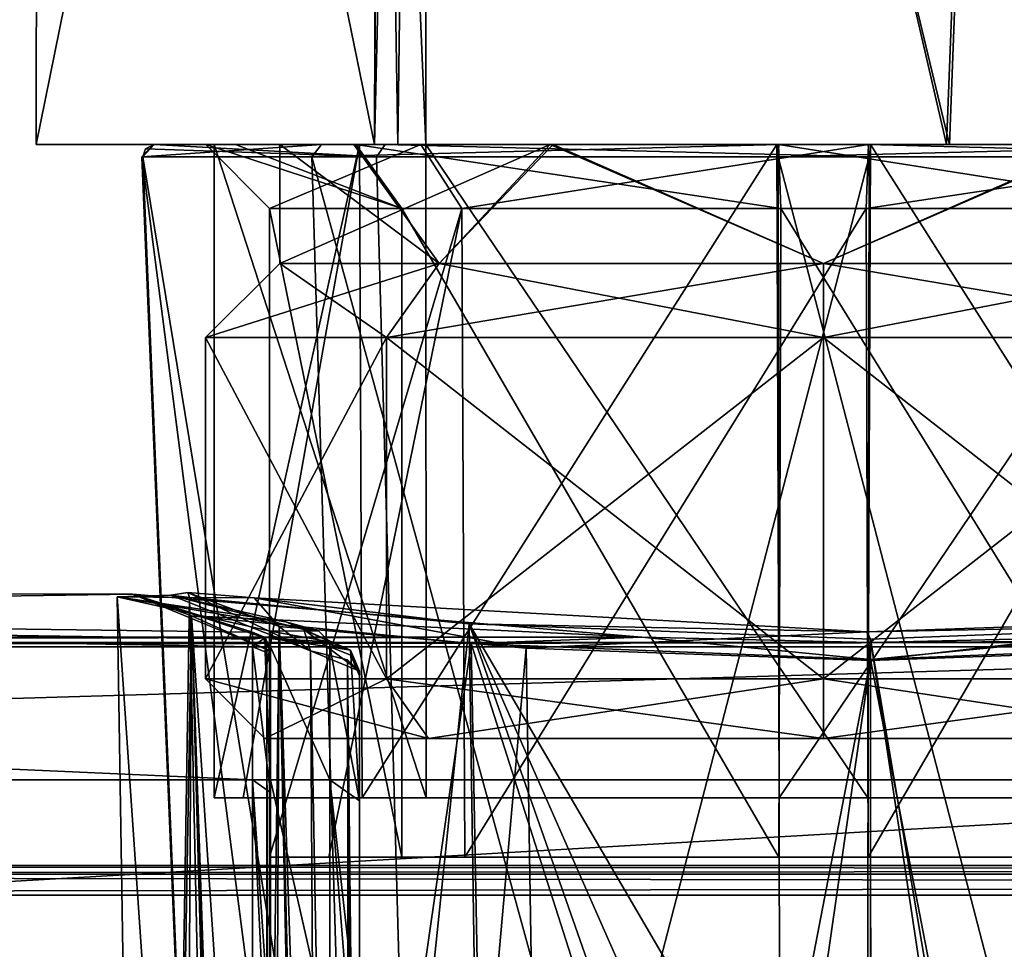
# Model space of a CAD drawing. Header units: millimetres. Extents: x -12 to 310, y -379 to 242.
# Tile 850 of 1056: x 122 to 138, y 13 to 29. Entities that reach past the tile are written whole.
import ezdxf

# ---------------------------------------------------------------- set-up
doc = ezdxf.new("R2010")
doc.units = ezdxf.units.MM
doc.header["$LTSCALE"] = 65.185185
for name, color, linetype in [('10', 7, 'CONTINUOUS'), ('11', 7, 'CONTINUOUS'), ('12', 7, 'CONTINUOUS'), ('13', 7, 'CONTINUOUS'), ('18', 7, 'CONTINUOUS'), ('19', 7, 'CONTINUOUS'), ('20', 7, 'CONTINUOUS'), ('3', 7, 'CONTINUOUS'), ('3071', 7, 'CONTINUOUS'), ('3072', 7, 'CONTINUOUS'), ('3073', 7, 'CONTINUOUS'), ('3074', 7, 'CONTINUOUS'), ('3078', 7, 'CONTINUOUS'), ('4', 7, 'CONTINUOUS'), ('4111', 7, 'CONTINUOUS'), ('4122', 7, 'CONTINUOUS'), ('4123', 7, 'CONTINUOUS'), ('4124', 7, 'CONTINUOUS'), ('4125', 7, 'CONTINUOUS'), ('4126', 7, 'CONTINUOUS'), ('4131', 7, 'CONTINUOUS'), ('4132', 7, 'CONTINUOUS'), ('4133', 7, 'CONTINUOUS'), ('4134', 7, 'CONTINUOUS'), ('4199', 7, 'CONTINUOUS'), ('4200', 7, 'CONTINUOUS'), ('4206', 7, 'CONTINUOUS'), ('4207', 7, 'CONTINUOUS'), ('4211', 7, 'CONTINUOUS'), ('4212', 7, 'CONTINUOUS'), ('4213', 7, 'CONTINUOUS'), ('4214', 7, 'CONTINUOUS'), ('4215', 7, 'CONTINUOUS'), ('4216', 7, 'CONTINUOUS'), ('4217', 7, 'CONTINUOUS'), ('5', 7, 'CONTINUOUS'), ('5741', 7, 'CONTINUOUS'), ('5742', 7, 'CONTINUOUS'), ('5743', 7, 'CONTINUOUS'), ('5744', 7, 'CONTINUOUS'), ('5749', 7, 'CONTINUOUS'), ('5750', 7, 'CONTINUOUS'), ('5751', 7, 'CONTINUOUS'), ('5752', 7, 'CONTINUOUS'), ('5753', 7, 'CONTINUOUS'), ('5754', 7, 'CONTINUOUS'), ('5755', 7, 'CONTINUOUS'), ('5756', 7, 'CONTINUOUS'), ('5757', 7, 'CONTINUOUS'), ('5758', 7, 'CONTINUOUS'), ('6', 7, 'CONTINUOUS'), ('7', 7, 'CONTINUOUS'), ('9', 7, 'CONTINUOUS')]:
    doc.layers.add(name, color=color, linetype=linetype)

msp = doc.modelspace()

# ---------------------------------------------------------------- linework, layer by layer
at = {"layer": '10', "linetype": 'CONTINUOUS'}
for points in [[(125.411, 26.642, -170.209), (124.914, 26.642, -166.14), (128.209, 25.567, -173.024), (125.411, 26.642, -170.209)], [(124.914, 26.642, -166.14), (125.986, 25.567, -166.222), (128.209, 25.567, -173.024), (124.914, 26.642, -166.14)], [(127.44, 26.642, -173.778), (125.411, 26.642, -170.209), (128.209, 25.567, -173.024), (127.44, 26.642, -173.778)], [(134.55, 26.642, -177.336), (127.44, 26.642, -173.778), (134.592, 25.567, -176.262), (134.55, 26.642, -177.336)], [(134.592, 25.567, -176.262), (127.44, 26.642, -173.778), (128.209, 25.567, -173.024), (134.592, 25.567, -176.262)], [(142.088, 26.642, -174.859), (134.55, 26.642, -177.336), (141.393, 25.567, -174.038), (142.088, 26.642, -174.859)], [(141.393, 25.567, -174.038), (134.55, 26.642, -177.336), (134.592, 25.567, -176.262), (141.393, 25.567, -174.038)]]:
    msp.add_3dface(points, dxfattribs=at)
at = {"layer": '11', "linetype": 'CONTINUOUS'}
for points in [[(128.209, 25.567, -173.024), (125.986, 25.567, -166.222), (128.214, 14.642, -173.029), (128.209, 25.567, -173.024)], [(128.214, 14.642, -173.029), (125.986, 25.567, -166.222), (125.986, 14.642, -166.222), (128.214, 14.642, -173.029)], [(134.592, 25.567, -176.262), (128.209, 25.567, -173.024), (134.555, 14.642, -176.259), (134.592, 25.567, -176.262)], [(134.555, 14.642, -176.259), (128.209, 25.567, -173.024), (128.214, 14.642, -173.029), (134.555, 14.642, -176.259)], [(141.345, 14.642, -174.079), (134.592, 25.567, -176.262), (134.555, 14.642, -176.259), (141.345, 14.642, -174.079)], [(141.393, 25.567, -174.038), (134.592, 25.567, -176.262), (141.345, 14.642, -174.079), (141.393, 25.567, -174.038)]]:
    msp.add_3dface(points, dxfattribs=at)
at = {"layer": '12', "linetype": 'CONTINUOUS'}
for points in [[(125.986, 25.567, -166.222), (129.223, 25.567, -159.84), (125.986, 14.642, -166.222), (125.986, 25.567, -166.222)], [(125.986, 14.642, -166.222), (129.223, 25.567, -159.84), (126.984, 14.642, -162.684), (125.986, 14.642, -166.222)], [(126.984, 14.642, -162.684), (129.223, 25.567, -159.84), (129.272, 14.642, -159.799), (126.984, 14.642, -162.684)], [(129.223, 25.567, -159.84), (136.025, 25.567, -157.617), (129.272, 14.642, -159.799), (129.223, 25.567, -159.84)], [(129.272, 14.642, -159.799), (136.025, 25.567, -157.617), (136.061, 14.642, -157.62), (129.272, 14.642, -159.799)], [(136.025, 25.567, -157.617), (142.407, 25.567, -160.854), (136.061, 14.642, -157.62), (136.025, 25.567, -157.617)], [(136.061, 14.642, -157.62), (142.407, 25.567, -160.854), (142.403, 14.642, -160.849), (136.061, 14.642, -157.62)]]:
    msp.add_3dface(points, dxfattribs=at)
at = {"layer": '13', "linetype": 'CONTINUOUS'}
for points in [[(128.214, 14.642, -173.029), (125.986, 14.642, -166.222), (126.984, 14.642, -162.684), (128.214, 14.642, -173.029)], [(128.214, 14.642, -173.029), (126.984, 14.642, -162.684), (129.272, 14.642, -159.799), (128.214, 14.642, -173.029)], [(134.555, 14.642, -176.259), (128.214, 14.642, -173.029), (129.272, 14.642, -159.799), (134.555, 14.642, -176.259)], [(134.555, 14.642, -176.259), (129.272, 14.642, -159.799), (136.061, 14.642, -157.62), (134.555, 14.642, -176.259)], [(141.345, 14.642, -174.079), (134.555, 14.642, -176.259), (136.061, 14.642, -157.62), (141.345, 14.642, -174.079)], [(141.345, 14.642, -174.079), (136.061, 14.642, -157.62), (142.403, 14.642, -160.849), (141.345, 14.642, -174.079)]]:
    msp.add_3dface(points, dxfattribs=at)
at = {"layer": '18', "linetype": 'CONTINUOUS'}
for points in [[(125.053, 26.642, -166.151), (127.5, 26.642, -173.633), (125.053, 15.642, -166.151), (125.053, 26.642, -166.151)], [(125.053, 15.642, -166.151), (127.5, 26.642, -173.633), (125.544, 15.642, -170.165), (125.053, 15.642, -166.151)], [(125.544, 15.642, -170.165), (127.5, 26.642, -173.633), (127.546, 15.642, -173.686), (125.544, 15.642, -170.165)], [(127.5, 26.642, -173.633), (134.52, 26.642, -177.194), (127.546, 15.642, -173.686), (127.5, 26.642, -173.633)], [(127.546, 15.642, -173.686), (134.52, 26.642, -177.194), (134.56, 15.642, -177.197), (127.546, 15.642, -173.686)], [(134.52, 26.642, -177.194), (142.002, 26.642, -174.748), (134.56, 15.642, -177.197), (134.52, 26.642, -177.194)], [(134.56, 15.642, -177.197), (142.002, 26.642, -174.748), (141.997, 15.642, -174.752), (134.56, 15.642, -177.197)]]:
    msp.add_3dface(points, dxfattribs=at)
at = {"layer": '19', "linetype": 'CONTINUOUS'}
for points in [[(125.053, 26.642, -166.151), (125.053, 15.642, -166.151), (128.62, 15.642, -159.126), (125.053, 26.642, -166.151)], [(128.614, 26.642, -159.131), (125.053, 26.642, -166.151), (128.62, 15.642, -159.126), (128.614, 26.642, -159.131)], [(136.096, 26.642, -156.684), (128.614, 26.642, -159.131), (136.056, 15.642, -156.681), (136.096, 26.642, -156.684)], [(136.056, 15.642, -156.681), (128.614, 26.642, -159.131), (128.62, 15.642, -159.126), (136.056, 15.642, -156.681)], [(143.071, 15.642, -160.192), (136.096, 26.642, -156.684), (136.056, 15.642, -156.681), (143.071, 15.642, -160.192)], [(143.117, 26.642, -160.245), (136.096, 26.642, -156.684), (143.071, 15.642, -160.192), (143.117, 26.642, -160.245)]]:
    msp.add_3dface(points, dxfattribs=at)
at = {"layer": '20', "linetype": 'CONTINUOUS'}
for points in [[(125.053, 15.642, -166.151), (125.544, 15.642, -170.165), (125.986, 15.642, -166.222), (125.053, 15.642, -166.151)], [(128.62, 15.642, -159.126), (125.053, 15.642, -166.151), (125.986, 15.642, -166.222), (128.62, 15.642, -159.126)], [(125.544, 15.642, -170.165), (127.546, 15.642, -173.686), (125.986, 15.642, -166.222), (125.544, 15.642, -170.165)], [(125.986, 15.642, -166.222), (127.546, 15.642, -173.686), (128.306, 15.642, -173.136), (125.986, 15.642, -166.222)], [(129.25, 15.642, -159.818), (128.62, 15.642, -159.126), (125.986, 15.642, -166.222), (129.25, 15.642, -159.818)], [(127.546, 15.642, -173.686), (134.56, 15.642, -177.197), (128.306, 15.642, -173.136), (127.546, 15.642, -173.686)], [(128.306, 15.642, -173.136), (134.56, 15.642, -177.197), (134.643, 15.642, -176.265), (128.306, 15.642, -173.136)], [(136.056, 15.642, -156.681), (128.62, 15.642, -159.126), (135.973, 15.642, -157.613), (136.056, 15.642, -156.681)], [(135.973, 15.642, -157.613), (128.62, 15.642, -159.126), (129.25, 15.642, -159.818), (135.973, 15.642, -157.613)], [(134.56, 15.642, -177.197), (141.997, 15.642, -174.752), (134.643, 15.642, -176.265), (134.56, 15.642, -177.197)], [(134.643, 15.642, -176.265), (141.997, 15.642, -174.752), (141.367, 15.642, -174.061), (134.643, 15.642, -176.265)], [(142.31, 15.642, -160.742), (136.056, 15.642, -156.681), (135.973, 15.642, -157.613), (142.31, 15.642, -160.742)], [(143.071, 15.642, -160.192), (136.056, 15.642, -156.681), (142.31, 15.642, -160.742), (143.071, 15.642, -160.192)]]:
    msp.add_3dface(points, dxfattribs=at)
at = {"layer": '3', "linetype": 'CONTINUOUS'}
for points in [[(125.049, -2.4, -166.15), (128.585, -2.4, -159.15), (123.851, 26.433, -166.058), (125.049, -2.4, -166.15)], [(123.851, 26.433, -166.058), (128.585, -2.4, -159.15), (127.786, 26.433, -158.252), (123.851, 26.433, -166.058)], [(127.786, 26.433, -158.252), (128.585, -2.4, -159.15), (136.074, 26.433, -155.473), (127.786, 26.433, -158.252)], [(128.585, -2.4, -159.15), (136.027, -2.4, -156.674), (136.074, 26.433, -155.473), (128.585, -2.4, -159.15)], [(136.027, -2.4, -156.674), (143.052, -2.4, -160.163), (143.919, 26.433, -159.33), (136.027, -2.4, -156.674)], [(136.074, 26.433, -155.473), (136.027, -2.4, -156.674), (143.919, 26.433, -159.33), (136.074, 26.433, -155.473)]]:
    msp.add_3dface(points, dxfattribs=at)
at = {"layer": '3071', "linetype": 'CONTINUOUS'}
for points in [[(75.3, 14.5, -45.5), (75.3, 14.354, -45.146), (300.1, 14.5, -45.5), (75.3, 14.5, -45.5)], [(300.1, 14.5, -45.5), (75.3, 14.354, -45.146), (300.1, 14.354, -45.146), (300.1, 14.5, -45.5)], [(75.3, 14.354, -45.146), (75.3, 14, -45), (300.1, 14.354, -45.146), (75.3, 14.354, -45.146)], [(300.1, 14.354, -45.146), (75.3, 14, -45), (300.1, 14, -45), (300.1, 14.354, -45.146)]]:
    msp.add_3dface(points, dxfattribs=at)
at = {"layer": '3072', "linetype": 'CONTINUOUS'}
for points in [[(75.3, 14.5, -84.5), (75.3, 14.5, -45.5), (300.1, 14.5, -45.5), (75.3, 14.5, -84.5)], [(75.3, 14.5, -84.5), (300.1, 14.5, -45.5), (300.1, 14.5, -84.5), (75.3, 14.5, -84.5)]]:
    msp.add_3dface(points, dxfattribs=at)
at = {"layer": '3073', "linetype": 'CONTINUOUS'}
for points in [[(75.3, 14.354, -84.854), (75.3, 14.5, -84.5), (300.1, 14.354, -84.854), (75.3, 14.354, -84.854)], [(75.3, 14.5, -84.5), (300.1, 14.5, -84.5), (300.1, 14.354, -84.854), (75.3, 14.5, -84.5)], [(75.3, 14, -85), (75.3, 14.354, -84.854), (300.1, 14, -85), (75.3, 14, -85)], [(300.1, 14, -85), (75.3, 14.354, -84.854), (300.1, 14.354, -84.854), (300.1, 14, -85)]]:
    msp.add_3dface(points, dxfattribs=at)
at = {"layer": '3074', "linetype": 'CONTINUOUS'}
for points in [[(75.3, -6.195, -85), (75.3, 14, -85), (300.1, 14, -85), (75.3, -6.195, -85)], [(75.3, -6.195, -85), (300.1, 14, -85), (170.63, 2.209, -85), (75.3, -6.195, -85)]]:
    msp.add_3dface(points, dxfattribs=at)
at = {"layer": '3078', "linetype": 'CONTINUOUS'}
for points in [[(300.1, 14, -45), (75.3, 14, -45), (300.1, 5.859, -45), (300.1, 14, -45)], [(300.1, 5.859, -45), (75.3, 14, -45), (264.722, 5.273, -45), (300.1, 5.859, -45)], [(75.3, 14, -45), (119.18, -3.199, -45), (170.474, 2.2, -45), (75.3, 14, -45)], [(75.3, 14, -45), (170.474, 2.2, -45), (199.904, 3.598, -45), (75.3, 14, -45)], [(75.3, 14, -45), (199.904, 3.598, -45), (231.481, 4.552, -45), (75.3, 14, -45)], [(75.3, 14, -45), (231.481, 4.552, -45), (264.722, 5.273, -45), (75.3, 14, -45)]]:
    msp.add_3dface(points, dxfattribs=at)
at = {"layer": '4', "linetype": 'CONTINUOUS'}
for points in [[(123.851, 26.433, -166.058), (127.786, 26.433, -158.252), (123.897, 26.57, -166.062), (123.851, 26.433, -166.058)], [(123.897, 26.57, -166.062), (127.786, 26.433, -158.252), (124.05, 26.642, -166.074), (123.897, 26.57, -166.062)], [(124.05, 26.642, -166.074), (127.786, 26.433, -158.252), (127.93, 26.642, -158.392), (124.05, 26.642, -166.074)], [(127.786, 26.433, -158.252), (136.074, 26.433, -155.473), (127.93, 26.642, -158.392), (127.786, 26.433, -158.252)], [(127.93, 26.642, -158.392), (136.074, 26.433, -155.473), (136.061, 26.642, -155.673), (127.93, 26.642, -158.392)], [(136.074, 26.433, -155.473), (143.919, 26.433, -159.33), (136.061, 26.642, -155.673), (136.074, 26.433, -155.473)], [(136.061, 26.642, -155.673), (143.919, 26.433, -159.33), (143.758, 26.642, -159.449), (136.061, 26.642, -155.673)]]:
    msp.add_3dface(points, dxfattribs=at)
at = {"layer": '4111', "linetype": 'CONTINUOUS'}
for points in [[(124.016, -19.072, -167), (124.445, -18.915, -170.202), (124.67, 18.707, -161.365), (124.016, -19.072, -167)], [(129.38, 18.239, -156.182), (124.016, -19.072, -167), (124.67, 18.707, -161.365), (129.38, 18.239, -156.182)], [(124.445, -18.915, -170.202), (125.7, -18.644, -173.167), (124.67, 18.707, -161.365), (124.445, -18.915, -170.202)], [(125.7, -18.644, -173.167), (125.85, -18.575, -173.416), (124.67, 18.707, -161.365), (125.7, -18.644, -173.167)], [(125.85, -18.575, -173.416), (125.952, -18.458, -173.579), (124.67, 18.707, -161.365), (125.85, -18.575, -173.416)], [(124.67, 18.707, -161.365), (125.952, -18.458, -173.579), (125.945, -0.336, -174.135), (124.67, 18.707, -161.365)], [(125.939, 18.137, -174.674), (124.67, 18.707, -161.365), (125.945, -0.336, -174.135), (125.939, 18.137, -174.674)], [(130.073, -18.608, -156.517), (124.016, -19.072, -167), (129.38, 18.239, -156.182), (130.073, -18.608, -156.517)], [(130.073, -18.608, -156.517), (129.38, 18.239, -156.182), (133.6, 5.009, -154.748), (130.073, -18.608, -156.517)], [(129.38, 18.239, -156.182), (136.097, 17.968, -154.27), (133.6, 5.009, -154.748), (129.38, 18.239, -156.182)], [(136.097, 17.968, -154.27), (142.814, 18.239, -156.179), (138.6, 5.009, -154.748), (136.097, 17.968, -154.27)], [(133.6, 5.009, -154.748), (136.097, 17.968, -154.27), (136.093, 7.609, -154.451), (133.6, 5.009, -154.748)], [(136.097, 17.968, -154.27), (138.6, 5.009, -154.748), (136.093, 7.609, -154.451), (136.097, 17.968, -154.27)]]:
    msp.add_3dface(points, dxfattribs=at)
at = {"layer": '4122', "linetype": 'CONTINUOUS'}
for points in [[(75.3, 18.186, -153.456), (75.3, 15.942, -149.058), (151.1, 18.186, -153.456), (75.3, 18.186, -153.456)], [(75.3, 15.942, -149.058), (151.1, 15.942, -149.058), (151.1, 18.186, -153.456), (75.3, 15.942, -149.058)], [(75.3, 15.942, -149.058), (75.3, 11.544, -146.814), (151.1, 15.942, -149.058), (75.3, 15.942, -149.058)], [(75.3, 11.544, -146.814), (151.1, 11.544, -146.814), (151.1, 15.942, -149.058), (75.3, 11.544, -146.814)]]:
    msp.add_3dface(points, dxfattribs=at)
at = {"layer": '4123', "linetype": 'CONTINUOUS'}
for points in [[(75.3, 18.186, -176.544), (75.3, 19.097, -165.532), (125.7, 18.186, -176.544), (75.3, 18.186, -176.544)], [(75.3, 19.097, -165.532), (75.3, 18.346, -154.507), (123.681, 19.072, -163.001), (75.3, 19.097, -165.532)], [(125.7, 18.429, -174.896), (75.3, 19.097, -165.532), (123.681, 19.072, -163.001), (125.7, 18.429, -174.896)], [(75.3, 19.097, -165.532), (125.7, 18.429, -174.896), (125.7, 18.312, -175.72), (75.3, 19.097, -165.532)], [(125.7, 18.186, -176.544), (75.3, 19.097, -165.532), (125.7, 18.312, -175.72), (125.7, 18.186, -176.544)], [(123.681, 19.072, -163.001), (75.3, 18.346, -154.507), (132.249, 18.346, -154.507), (123.681, 19.072, -163.001)], [(75.3, 18.346, -154.507), (75.3, 18.268, -153.982), (132.249, 18.346, -154.507), (75.3, 18.346, -154.507)], [(132.249, 18.346, -154.507), (75.3, 18.268, -153.982), (136.1, 18.259, -153.925), (132.249, 18.346, -154.507)], [(75.3, 18.268, -153.982), (75.3, 18.186, -153.456), (136.1, 18.259, -153.925), (75.3, 18.268, -153.982)], [(75.3, 18.186, -153.456), (151.1, 18.186, -153.456), (151.1, 18.268, -153.982), (75.3, 18.186, -153.456)], [(136.1, 18.259, -153.925), (75.3, 18.186, -153.456), (151.1, 18.268, -153.982), (136.1, 18.259, -153.925)], [(139.951, 18.346, -154.507), (136.1, 18.259, -153.925), (151.1, 18.346, -154.507), (139.951, 18.346, -154.507)], [(151.1, 18.346, -154.507), (136.1, 18.259, -153.925), (151.1, 18.268, -153.982), (151.1, 18.346, -154.507)]]:
    msp.add_3dface(points, dxfattribs=at)
at = {"layer": '4124', "linetype": 'CONTINUOUS'}
for points in [[(125.7, 18.312, -175.72), (125.7, 18.429, -174.896), (125.912, 18.342, -174.884), (125.7, 18.312, -175.72)], [(125.7, 18.186, -176.544), (125.7, 18.312, -175.72), (125.912, 18.342, -174.884), (125.7, 18.186, -176.544)], [(125.912, 18.099, -176.53), (125.7, 18.186, -176.544), (125.912, 18.342, -174.884), (125.912, 18.099, -176.53)], [(126, 18.132, -174.855), (125.912, 18.099, -176.53), (125.912, 18.342, -174.884), (126, 18.132, -174.855)], [(126, 18.016, -175.677), (125.912, 18.099, -176.53), (126, 18.132, -174.855), (126, 18.016, -175.677)], [(126, 17.89, -176.497), (125.912, 18.099, -176.53), (126, 18.016, -175.677), (126, 17.89, -176.497)]]:
    msp.add_3dface(points, dxfattribs=at)
at = {"layer": '4125', "linetype": 'CONTINUOUS'}
for points in [[(125.7, 18.186, -176.544), (125.912, 18.099, -176.53), (126, 15.73, -180.73), (125.7, 18.186, -176.544)], [(125.7, 15.942, -180.942), (125.7, 18.186, -176.544), (126, 15.73, -180.73), (125.7, 15.942, -180.942)], [(125.912, 18.099, -176.53), (126, 17.89, -176.497), (126, 15.73, -180.73), (125.912, 18.099, -176.53)], [(125.7, 11.544, -183.186), (125.7, 15.942, -180.942), (125.912, 11.53, -183.099), (125.7, 11.544, -183.186)], [(125.912, 11.53, -183.099), (125.7, 15.942, -180.942), (126, 11.497, -182.89), (125.912, 11.53, -183.099)], [(126, 11.497, -182.89), (125.7, 15.942, -180.942), (126, 15.73, -180.73), (126, 11.497, -182.89)]]:
    msp.add_3dface(points, dxfattribs=at)
at = {"layer": '4126', "linetype": 'CONTINUOUS'}
for points in [[(75.3, 15.942, -180.942), (75.3, 18.186, -176.544), (125.7, 15.942, -180.942), (75.3, 15.942, -180.942)], [(75.3, 18.186, -176.544), (125.7, 18.186, -176.544), (125.7, 15.942, -180.942), (75.3, 18.186, -176.544)], [(75.3, 11.544, -183.186), (75.3, 15.942, -180.942), (125.7, 11.544, -183.186), (75.3, 11.544, -183.186)], [(75.3, 15.942, -180.942), (125.7, 15.942, -180.942), (125.7, 11.544, -183.186), (75.3, 15.942, -180.942)]]:
    msp.add_3dface(points, dxfattribs=at)
at = {"layer": '4131', "linetype": 'CONTINUOUS'}
for points in [[(126, 18.016, -175.677), (126, 18.132, -174.855), (126, -0.071, -174.316), (126, 18.016, -175.677)], [(126, 17.89, -176.497), (126, 18.016, -175.677), (126, -0.071, -174.316), (126, 17.89, -176.497)], [(126, 15.73, -180.73), (126, 17.89, -176.497), (126, -0.071, -174.316), (126, 15.73, -180.73)], [(126, 11.497, -182.89), (126, 15.73, -180.73), (126, -0.071, -174.316), (126, 11.497, -182.89)]]:
    msp.add_3dface(points, dxfattribs=at)
at = {"layer": '4132', "linetype": 'CONTINUOUS'}
for points in [[(125.987, -18.372, -173.659), (125.939, 18.137, -174.674), (125.945, -0.336, -174.135), (125.987, -18.372, -173.659)], [(125.939, 18.137, -174.674), (125.987, -18.372, -173.659), (125.984, 18.135, -174.76), (125.939, 18.137, -174.674)], [(125.987, -18.372, -173.659), (126, -18.274, -173.749), (125.984, 18.135, -174.76), (125.987, -18.372, -173.659)], [(126, -18.274, -173.749), (126, -0.071, -174.316), (125.984, 18.135, -174.76), (126, -18.274, -173.749)], [(126, -0.071, -174.316), (126, 18.132, -174.855), (125.984, 18.135, -174.76), (126, -0.071, -174.316)]]:
    msp.add_3dface(points, dxfattribs=at)
at = {"layer": '4133', "linetype": 'CONTINUOUS'}
for points in [[(125.912, 18.342, -174.884), (125.7, 18.429, -174.896), (125.883, 18.343, -174.745), (125.912, 18.342, -174.884)], [(125.939, 18.137, -174.674), (125.984, 18.135, -174.76), (125.883, 18.343, -174.745), (125.939, 18.137, -174.674)], [(126, 18.132, -174.855), (125.912, 18.342, -174.884), (125.883, 18.343, -174.745), (126, 18.132, -174.855)], [(125.984, 18.135, -174.76), (126, 18.132, -174.855), (125.883, 18.343, -174.745), (125.984, 18.135, -174.76)]]:
    msp.add_3dface(points, dxfattribs=at)
at = {"layer": '4134', "linetype": 'CONTINUOUS'}
for points in [[(124.67, 18.707, -161.365), (125.939, 18.137, -174.674), (123.681, 19.072, -163.001), (124.67, 18.707, -161.365)], [(124.67, 18.707, -161.365), (123.681, 19.072, -163.001), (132.249, 18.346, -154.507), (124.67, 18.707, -161.365)], [(123.681, 19.072, -163.001), (125.939, 18.137, -174.674), (125.883, 18.343, -174.745), (123.681, 19.072, -163.001)], [(125.7, 18.429, -174.896), (123.681, 19.072, -163.001), (125.883, 18.343, -174.745), (125.7, 18.429, -174.896)], [(129.38, 18.239, -156.182), (124.67, 18.707, -161.365), (132.249, 18.346, -154.507), (129.38, 18.239, -156.182)], [(136.097, 17.968, -154.27), (129.38, 18.239, -156.182), (132.249, 18.346, -154.507), (136.097, 17.968, -154.27)], [(136.097, 17.968, -154.27), (132.249, 18.346, -154.507), (136.1, 18.259, -153.925), (136.097, 17.968, -154.27)], [(142.814, 18.239, -156.179), (136.097, 17.968, -154.27), (139.951, 18.346, -154.507), (142.814, 18.239, -156.179)], [(136.097, 17.968, -154.27), (136.1, 18.259, -153.925), (139.951, 18.346, -154.507), (136.097, 17.968, -154.27)]]:
    msp.add_3dface(points, dxfattribs=at)
at = {"layer": '4199', "linetype": 'CONTINUOUS'}
for points in [[(123.419, 19.025, -168.31), (124.639, 19.012, -161.416), (124.323, 19.056, -167.529), (123.419, 19.025, -168.31)], [(126.259, 18.603, -173.529), (123.419, 19.025, -168.31), (124.323, 19.056, -167.529), (126.259, 18.603, -173.529)], [(124.323, 19.056, -167.529), (124.639, 19.012, -161.416), (124.608, 19.097, -164.367), (124.323, 19.056, -167.529)], [(124.608, 19.097, -164.367), (124.639, 19.012, -161.416), (125.728, 19.011, -161.377), (124.608, 19.097, -164.367)], [(126, 18.448, -174.763), (123.419, 19.025, -168.31), (126.81, 18.455, -174.713), (126, 18.448, -174.763)], [(126.81, 18.455, -174.713), (123.419, 19.025, -168.31), (126.259, 18.603, -173.529), (126.81, 18.455, -174.713)], [(124.639, 19.012, -161.416), (129.346, 18.57, -156.197), (125.728, 19.011, -161.377), (124.639, 19.012, -161.416)], [(125.728, 19.011, -161.377), (129.346, 18.57, -156.197), (136.04, 18.437, -155.159), (125.728, 19.011, -161.377)], [(129.346, 18.57, -156.197), (136.1, 18.311, -154.264), (136.04, 18.437, -155.159), (129.346, 18.57, -156.197)], [(136.04, 18.437, -155.159), (142.851, 18.57, -156.195), (142.098, 18.641, -156.808), (136.04, 18.437, -155.159)], [(136.1, 18.311, -154.264), (142.851, 18.57, -156.195), (136.04, 18.437, -155.159), (136.1, 18.311, -154.264)], [(127, 18.27, -176.008), (126, 18.448, -174.763), (126.81, 18.455, -174.713), (127, 18.27, -176.008)], [(126, 18.323, -175.654), (126, 18.448, -174.763), (127, 18.27, -176.008), (126, 18.323, -175.654)], [(126, 18.186, -176.544), (126, 18.323, -175.654), (127, 18.186, -176.544), (126, 18.186, -176.544)], [(127, 18.186, -176.544), (126, 18.323, -175.654), (127, 18.229, -176.276), (127, 18.186, -176.544)], [(127, 18.229, -176.276), (126, 18.323, -175.654), (127, 18.27, -176.008), (127, 18.229, -176.276)]]:
    msp.add_3dface(points, dxfattribs=at)
at = {"layer": '4200', "linetype": 'CONTINUOUS'}
for points in [[(124.639, 19.012, -161.416), (123.419, 19.025, -168.31), (124.029, -19.055, -167.563), (124.639, 19.012, -161.416)], [(123.419, 19.025, -168.31), (126, 18.448, -174.763), (126, -18.589, -173.649), (123.419, 19.025, -168.31)], [(124.029, -19.055, -167.563), (123.419, 19.025, -168.31), (126, -18.589, -173.649), (124.029, -19.055, -167.563)], [(125.452, -19.006, -161.286), (124.639, 19.012, -161.416), (124.029, -19.055, -167.563), (125.452, -19.006, -161.286)], [(129.346, 18.57, -156.197), (124.639, 19.012, -161.416), (125.452, -19.006, -161.286), (129.346, 18.57, -156.197)], [(129.898, -18.62, -156.62), (129.346, 18.57, -156.197), (125.452, -19.006, -161.286), (129.898, -18.62, -156.62)], [(136.1, 18.311, -154.264), (129.346, 18.57, -156.197), (136.1, 7, -154.461), (136.1, 18.311, -154.264)], [(129.346, 18.57, -156.197), (129.898, -18.62, -156.62), (134.1, 4.991, -154.657), (129.346, 18.57, -156.197)], [(136.1, 7, -154.461), (129.346, 18.57, -156.197), (134.696, 6.424, -154.55), (136.1, 7, -154.461)], [(134.696, 6.424, -154.55), (129.346, 18.57, -156.197), (134.1, 4.991, -154.657), (134.696, 6.424, -154.55)], [(142.851, 18.57, -156.195), (136.1, 18.311, -154.264), (142.322, -18.622, -156.633), (142.851, 18.57, -156.195)], [(126, -18.589, -173.649), (126, 18.448, -174.763), (126, -0.25, -174.215), (126, -18.589, -173.649)], [(142.322, -18.622, -156.633), (136.1, 18.311, -154.264), (138.1, 5.01, -154.657), (142.322, -18.622, -156.633)], [(136.1, 18.311, -154.264), (136.1, 7, -154.461), (138.1, 5.01, -154.657), (136.1, 18.311, -154.264)]]:
    msp.add_3dface(points, dxfattribs=at)
at = {"layer": '4206', "linetype": 'CONTINUOUS'}
for points in [[(124.323, 19.056, -167.529), (124.608, 19.097, -164.367), (126.677, 18.118, -173.196), (124.323, 19.056, -167.529)], [(126.259, 18.603, -173.529), (124.323, 19.056, -167.529), (126.561, 18.473, -173.314), (126.259, 18.603, -173.529)], [(126.561, 18.473, -173.314), (124.323, 19.056, -167.529), (126.677, 18.118, -173.196), (126.561, 18.473, -173.314)], [(124.608, 19.097, -164.367), (125.728, 19.011, -161.377), (126.145, 18.525, -161.681), (124.608, 19.097, -164.367)], [(126.677, 18.118, -173.196), (124.608, 19.097, -164.367), (126.145, 18.525, -161.681), (126.677, 18.118, -173.196)], [(125.728, 19.011, -161.377), (136.04, 18.437, -155.159), (130.304, 18.16, -157.325), (125.728, 19.011, -161.377)], [(126.145, 18.525, -161.681), (125.728, 19.011, -161.377), (130.304, 18.16, -157.325), (126.145, 18.525, -161.681)], [(136.04, 18.437, -155.159), (142.098, 18.641, -156.808), (136.098, 17.953, -155.726), (136.04, 18.437, -155.159)], [(136.098, 17.953, -155.726), (142.098, 18.641, -156.808), (141.893, 18.159, -157.323), (136.098, 17.953, -155.726)], [(130.304, 18.16, -157.325), (136.04, 18.437, -155.159), (136.098, 17.953, -155.726), (130.304, 18.16, -157.325)]]:
    msp.add_3dface(points, dxfattribs=at)
at = {"layer": '4207', "linetype": 'CONTINUOUS'}
for points in [[(125.969, -18.439, -169.553), (126.145, 18.525, -161.681), (125.655, -18.561, -167), (125.969, -18.439, -169.553)], [(125.655, -18.561, -167), (126.145, 18.525, -161.681), (127.048, -18.506, -161.785), (125.655, -18.561, -167)], [(126.9, -18.232, -171.962), (126.145, 18.525, -161.681), (125.969, -18.439, -169.553), (126.9, -18.232, -171.962)], [(126.677, 18.118, -173.196), (126.145, 18.525, -161.681), (126.787, -0.307, -172.586), (126.677, 18.118, -173.196)], [(126.145, 18.525, -161.681), (130.304, 18.16, -157.325), (127.048, -18.506, -161.785), (126.145, 18.525, -161.681)], [(126.145, 18.525, -161.681), (126.9, -18.232, -171.962), (126.787, -0.307, -172.586), (126.145, 18.525, -161.681)], [(127.048, -18.506, -161.785), (130.304, 18.16, -157.325), (130.89, -18.202, -157.937), (127.048, -18.506, -161.785)], [(130.304, 18.16, -157.325), (136.098, 17.953, -155.726), (130.89, -18.202, -157.937), (130.304, 18.16, -157.325)], [(136.098, 17.953, -155.726), (141.893, 18.159, -157.323), (136.122, -18.036, -156.543), (136.098, 17.953, -155.726)], [(136.122, -18.036, -156.543), (141.893, 18.159, -157.323), (141.33, -18.203, -157.949), (136.122, -18.036, -156.543)], [(130.89, -18.202, -157.937), (136.098, 17.953, -155.726), (136.122, -18.036, -156.543), (130.89, -18.202, -157.937)]]:
    msp.add_3dface(points, dxfattribs=at)
at = {"layer": '4211', "linetype": 'CONTINUOUS'}
for points in [[(127.5, 17.776, -175.932), (127.5, -0.355, -175.159), (127.5, 17.735, -176.199), (127.5, 17.776, -175.932)], [(127.5, 17.735, -176.199), (127.5, -0.355, -175.159), (127.5, 17.693, -176.466), (127.5, 17.735, -176.199)], [(127.5, 17.693, -176.466), (127.5, -0.355, -175.159), (127.5, 15.589, -180.589), (127.5, 17.693, -176.466)], [(127.5, 15.589, -180.589), (127.5, -0.355, -175.159), (127.5, 11.466, -182.693), (127.5, 15.589, -180.589)]]:
    msp.add_3dface(points, dxfattribs=at)
at = {"layer": '4212', "linetype": 'CONTINUOUS'}
for points in [[(126.677, 18.118, -173.196), (126.787, -0.307, -172.586), (127.348, -18.127, -173.118), (126.677, 18.118, -173.196)], [(126.677, 18.118, -173.196), (127.348, -18.127, -173.118), (127.297, 17.962, -174.528), (126.677, 18.118, -173.196)], [(127.348, -18.127, -173.118), (127.5, -17.998, -174.351), (127.297, 17.962, -174.528), (127.348, -18.127, -173.118)], [(127.5, -17.998, -174.351), (127.5, -0.355, -175.159), (127.297, 17.962, -174.528), (127.5, -17.998, -174.351)], [(127.5, -0.355, -175.159), (127.5, 17.776, -175.932), (127.297, 17.962, -174.528), (127.5, -0.355, -175.159)]]:
    msp.add_3dface(points, dxfattribs=at)
at = {"layer": '4213', "linetype": 'CONTINUOUS'}
for points in [[(126.81, 18.455, -174.713), (126.259, 18.603, -173.529), (126.561, 18.473, -173.314), (126.81, 18.455, -174.713)], [(127, 18.27, -176.008), (126.81, 18.455, -174.713), (126.561, 18.473, -173.314), (127, 18.27, -176.008)], [(127, 18.27, -176.008), (126.561, 18.473, -173.314), (127.348, 18.13, -175.986), (127, 18.27, -176.008)], [(126.561, 18.473, -173.314), (126.677, 18.118, -173.196), (127.5, 17.776, -175.932), (126.561, 18.473, -173.314)], [(126.561, 18.473, -173.314), (127.5, 17.776, -175.932), (127.348, 18.13, -175.986), (126.561, 18.473, -173.314)], [(127.5, 17.776, -175.932), (126.677, 18.118, -173.196), (127.297, 17.962, -174.528), (127.5, 17.776, -175.932)]]:
    msp.add_3dface(points, dxfattribs=at)
at = {"layer": '4214', "linetype": 'CONTINUOUS'}
for points in [[(127, 18.229, -176.276), (127, 18.27, -176.008), (127.348, 18.13, -175.986), (127, 18.229, -176.276)], [(127, 18.186, -176.544), (127, 18.229, -176.276), (127.348, 18.13, -175.986), (127, 18.186, -176.544)], [(127, 18.186, -176.544), (127.348, 18.13, -175.986), (127.354, 18.042, -176.521), (127, 18.186, -176.544)], [(127.348, 18.13, -175.986), (127.5, 17.776, -175.932), (127.354, 18.042, -176.521), (127.348, 18.13, -175.986)], [(127.5, 17.776, -175.932), (127.5, 17.735, -176.199), (127.354, 18.042, -176.521), (127.5, 17.776, -175.932)], [(127.5, 17.735, -176.199), (127.5, 17.693, -176.466), (127.354, 18.042, -176.521), (127.5, 17.735, -176.199)]]:
    msp.add_3dface(points, dxfattribs=at)
at = {"layer": '4215', "linetype": 'CONTINUOUS'}
for points in [[(127.5, 15.589, -180.589), (127, 18.186, -176.544), (127.354, 18.042, -176.521), (127.5, 15.589, -180.589)], [(127, 18.186, -176.544), (127.5, 15.589, -180.589), (127, 15.943, -180.943), (127, 18.186, -176.544)], [(127.5, 17.693, -176.466), (127.5, 15.589, -180.589), (127.354, 18.042, -176.521), (127.5, 17.693, -176.466)], [(127.5, 15.589, -180.589), (127.5, 11.466, -182.693), (127, 15.943, -180.943), (127.5, 15.589, -180.589)], [(127, 15.943, -180.943), (127.5, 11.466, -182.693), (127.354, 11.521, -183.042), (127, 15.943, -180.943)], [(127, 11.544, -183.186), (127, 15.943, -180.943), (127.354, 11.521, -183.042), (127, 11.544, -183.186)]]:
    msp.add_3dface(points, dxfattribs=at)
at = {"layer": '4216', "linetype": 'CONTINUOUS'}
for points in [[(126, 18.186, -176.544), (127, 18.186, -176.544), (127, 15.943, -180.943), (126, 18.186, -176.544)], [(126, 18.186, -176.544), (127, 15.943, -180.943), (126, 15.943, -180.943), (126, 18.186, -176.544)], [(127, 15.943, -180.943), (127, 11.544, -183.186), (126, 15.943, -180.943), (127, 15.943, -180.943)], [(126, 15.943, -180.943), (127, 11.544, -183.186), (126, 11.544, -183.186), (126, 15.943, -180.943)]]:
    msp.add_3dface(points, dxfattribs=at)
at = {"layer": '4217', "linetype": 'CONTINUOUS'}
for points in [[(126, 18.448, -174.763), (126, 18.323, -175.654), (126, 18.186, -176.544), (126, 18.448, -174.763)], [(126, 18.448, -174.763), (126, 18.186, -176.544), (126, 15.943, -180.943), (126, 18.448, -174.763)], [(126, -0.25, -174.215), (126, 18.448, -174.763), (126, 0, -184.1), (126, -0.25, -174.215)], [(126, 18.448, -174.763), (126, 15.943, -180.943), (126, 11.544, -183.186), (126, 18.448, -174.763)], [(126, 18.448, -174.763), (126, 11.544, -183.186), (126, 5.79, -183.871), (126, 18.448, -174.763)], [(126, 0, -184.1), (126, 18.448, -174.763), (126, 5.79, -183.871), (126, 0, -184.1)]]:
    msp.add_3dface(points, dxfattribs=at)
at = {"layer": '5', "linetype": 'CONTINUOUS'}
for points in [[(124.035, 26.642, -166.3), (124.042, 26.642, -166.187), (125.411, 26.642, -170.209), (124.035, 26.642, -166.3)], [(126.859, 26.642, -174.429), (124.035, 26.642, -166.3), (125.411, 26.642, -170.209), (126.859, 26.642, -174.429)], [(124.042, 26.642, -166.187), (124.05, 26.642, -166.074), (125.411, 26.642, -170.209), (124.042, 26.642, -166.187)], [(124.05, 26.642, -166.074), (127.93, 26.642, -158.392), (124.914, 26.642, -166.14), (124.05, 26.642, -166.074)], [(124.05, 26.642, -166.074), (124.914, 26.642, -166.14), (125.411, 26.642, -170.209), (124.05, 26.642, -166.074)], [(124.914, 26.642, -166.14), (127.93, 26.642, -158.392), (128.529, 26.642, -159.02), (124.914, 26.642, -166.14)], [(127.44, 26.642, -173.778), (126.859, 26.642, -174.429), (125.411, 26.642, -170.209), (127.44, 26.642, -173.778)], [(134.555, 26.642, -178.205), (126.859, 26.642, -174.429), (134.55, 26.642, -177.336), (134.555, 26.642, -178.205)], [(134.55, 26.642, -177.336), (126.859, 26.642, -174.429), (127.44, 26.642, -173.778), (134.55, 26.642, -177.336)], [(127.93, 26.642, -158.392), (136.061, 26.642, -155.673), (136.066, 26.642, -156.542), (127.93, 26.642, -158.392)], [(128.529, 26.642, -159.02), (127.93, 26.642, -158.392), (136.066, 26.642, -156.542), (128.529, 26.642, -159.02)], [(142.686, 26.642, -175.487), (134.555, 26.642, -178.205), (134.55, 26.642, -177.336), (142.686, 26.642, -175.487)], [(142.088, 26.642, -174.859), (142.686, 26.642, -175.487), (134.55, 26.642, -177.336), (142.088, 26.642, -174.859)], [(136.061, 26.642, -155.673), (143.758, 26.642, -159.449), (136.066, 26.642, -156.542), (136.061, 26.642, -155.673)], [(136.066, 26.642, -156.542), (143.758, 26.642, -159.449), (143.177, 26.642, -160.1), (136.066, 26.642, -156.542)]]:
    msp.add_3dface(points, dxfattribs=at)
at = {"layer": '5741', "linetype": 'CONTINUOUS'}
for points in [[(128.615, 64.575, -181.669), (138.803, 63.23, -179.16), (137.377, 26.642, -180.405), (128.615, 64.575, -181.669)], [(128.617, 26.642, -182.126), (128.615, 64.575, -181.669), (137.377, 26.642, -180.405), (128.617, 26.642, -182.126)], [(128.627, 63.374, -152.195), (128.617, 26.642, -151.752), (137.428, 26.642, -153.491), (128.627, 63.374, -152.195)], [(138.805, 63.23, -154.72), (128.627, 63.374, -152.195), (137.428, 26.642, -153.491), (138.805, 63.23, -154.72)], [(137.377, 26.642, -180.405), (138.803, 63.23, -179.16), (143.559, 26.642, -176.967), (137.377, 26.642, -180.405)], [(143.667, 26.642, -157.002), (138.805, 63.23, -154.72), (137.428, 26.642, -153.491), (143.667, 26.642, -157.002)]]:
    msp.add_3dface(points, dxfattribs=at)
at = {"layer": '5742', "linetype": 'CONTINUOUS'}
for points in [[(128.144, 26.642, -151.808), (128.627, 63.374, -152.195), (127.752, 26.642, -152.075), (128.144, 26.642, -151.808)], [(127.752, 26.642, -152.075), (128.627, 63.374, -152.195), (127.831, 55.119, -152.352), (127.752, 26.642, -152.075)], [(128.617, 26.642, -151.752), (128.627, 63.374, -152.195), (128.144, 26.642, -151.808), (128.617, 26.642, -151.752)]]:
    msp.add_3dface(points, dxfattribs=at)
at = {"layer": '5743', "linetype": 'CONTINUOUS'}
for points in [[(127.752, 26.642, -152.075), (122.059, 26.642, -166.939), (130.758, 26.642, -159.001), (127.752, 26.642, -152.075)], [(122.059, 26.642, -166.939), (127.752, 26.642, -181.803), (126.158, 26.642, -166.939), (122.059, 26.642, -166.939)], [(122.059, 26.642, -166.939), (126.158, 26.642, -166.939), (127.402, 26.642, -162.334), (122.059, 26.642, -166.939)], [(130.758, 26.642, -159.001), (122.059, 26.642, -166.939), (127.402, 26.642, -162.334), (130.758, 26.642, -159.001)], [(126.158, 26.642, -166.939), (127.752, 26.642, -181.803), (130.71, 26.642, -174.85), (126.158, 26.642, -166.939)], [(137.428, 26.642, -153.491), (128.617, 26.642, -151.752), (127.752, 26.642, -152.075), (137.428, 26.642, -153.491)], [(128.617, 26.642, -151.752), (128.144, 26.642, -151.808), (127.752, 26.642, -152.075), (128.617, 26.642, -151.752)], [(137.377, 26.642, -180.405), (143.559, 26.642, -176.967), (127.752, 26.642, -181.803), (137.377, 26.642, -180.405)], [(128.144, 26.642, -182.07), (137.377, 26.642, -180.405), (127.752, 26.642, -181.803), (128.144, 26.642, -182.07)], [(127.752, 26.642, -181.803), (143.559, 26.642, -176.967), (139.858, 26.642, -174.877), (127.752, 26.642, -181.803)], [(137.428, 26.642, -153.491), (127.752, 26.642, -152.075), (130.758, 26.642, -159.001), (137.428, 26.642, -153.491)], [(130.71, 26.642, -174.85), (127.752, 26.642, -181.803), (139.858, 26.642, -174.877), (130.71, 26.642, -174.85)], [(128.617, 26.642, -182.126), (137.377, 26.642, -180.405), (128.144, 26.642, -182.07), (128.617, 26.642, -182.126)], [(143.667, 26.642, -157.002), (137.428, 26.642, -153.491), (130.758, 26.642, -159.001), (143.667, 26.642, -157.002)], [(139.906, 26.642, -159.029), (143.667, 26.642, -157.002), (130.758, 26.642, -159.001), (139.906, 26.642, -159.029)]]:
    msp.add_3dface(points, dxfattribs=at)
at = {"layer": '5744', "linetype": 'CONTINUOUS'}
for points in [[(128.615, 64.575, -181.669), (128.617, 26.642, -182.126), (127.846, 44.877, -181.695), (128.615, 64.575, -181.669)], [(128.144, 26.642, -182.07), (127.752, 26.642, -181.803), (127.846, 44.877, -181.695), (128.144, 26.642, -182.07)], [(128.617, 26.642, -182.126), (128.144, 26.642, -182.07), (127.846, 44.877, -181.695), (128.617, 26.642, -182.126)]]:
    msp.add_3dface(points, dxfattribs=at)
at = {"layer": '5749', "linetype": 'CONTINUOUS'}
for points in [[(127.752, 26.642, -152.075), (127.831, 55.119, -152.352), (122.059, 26.642, -166.939), (127.752, 26.642, -152.075)], [(122.059, 26.642, -166.939), (127.831, 55.119, -152.352), (122.099, 54.285, -166.939), (122.059, 26.642, -166.939)], [(127.752, 26.642, -181.803), (122.059, 26.642, -166.939), (122.099, 54.285, -166.939), (127.752, 26.642, -181.803)], [(127.846, 44.877, -181.695), (127.752, 26.642, -181.803), (122.099, 54.285, -166.939), (127.846, 44.877, -181.695)]]:
    msp.add_3dface(points, dxfattribs=at)
at = {"layer": '5750', "linetype": 'CONTINUOUS'}
for points in [[(126.158, 26.642, -166.939), (130.71, 26.642, -174.85), (126.158, 24.641, -166.939), (126.158, 26.642, -166.939)], [(126.158, 24.641, -166.939), (130.71, 26.642, -174.85), (128.838, 24.641, -173.409), (126.158, 24.641, -166.939)], [(130.71, 26.642, -174.85), (135.308, 24.641, -176.089), (128.838, 24.641, -173.409), (130.71, 26.642, -174.85)], [(130.71, 26.642, -174.85), (139.858, 26.642, -174.877), (135.308, 24.641, -176.089), (130.71, 26.642, -174.85)], [(135.308, 24.641, -176.089), (139.858, 26.642, -174.877), (141.778, 24.641, -173.409), (135.308, 24.641, -176.089)]]:
    msp.add_3dface(points, dxfattribs=at)
at = {"layer": '5751', "linetype": 'CONTINUOUS'}
for points in [[(126.158, 24.641, -166.939), (128.838, 24.641, -173.409), (124.908, 23.392, -166.939), (126.158, 24.641, -166.939)], [(124.908, 23.392, -166.939), (128.838, 24.641, -173.409), (127.954, 23.392, -174.293), (124.908, 23.392, -166.939)], [(128.838, 24.641, -173.409), (135.308, 24.641, -176.089), (127.954, 23.392, -174.293), (128.838, 24.641, -173.409)], [(127.954, 23.392, -174.293), (135.308, 24.641, -176.089), (135.308, 23.392, -177.339), (127.954, 23.392, -174.293)], [(135.308, 24.641, -176.089), (141.778, 24.641, -173.409), (135.308, 23.392, -177.339), (135.308, 24.641, -176.089)], [(135.308, 23.392, -177.339), (141.778, 24.641, -173.409), (142.662, 23.392, -174.293), (135.308, 23.392, -177.339)]]:
    msp.add_3dface(points, dxfattribs=at)
at = {"layer": '5752', "linetype": 'CONTINUOUS'}
for points in [[(124.908, 23.392, -166.939), (127.954, 23.392, -174.293), (124.908, 17.642, -166.939), (124.908, 23.392, -166.939)], [(124.908, 17.642, -166.939), (127.954, 23.392, -174.293), (127.954, 17.642, -174.293), (124.908, 17.642, -166.939)], [(127.954, 23.392, -174.293), (135.308, 23.392, -177.339), (127.954, 17.642, -174.293), (127.954, 23.392, -174.293)], [(127.954, 17.642, -174.293), (135.308, 23.392, -177.339), (135.308, 17.642, -177.339), (127.954, 17.642, -174.293)], [(135.308, 23.392, -177.339), (142.662, 23.392, -174.293), (135.308, 17.642, -177.339), (135.308, 23.392, -177.339)], [(135.308, 17.642, -177.339), (142.662, 23.392, -174.293), (142.662, 17.642, -174.293), (135.308, 17.642, -177.339)]]:
    msp.add_3dface(points, dxfattribs=at)
at = {"layer": '5753', "linetype": 'CONTINUOUS'}
for points in [[(124.908, 23.392, -166.939), (124.908, 17.642, -166.939), (127.954, 17.642, -159.585), (124.908, 23.392, -166.939)], [(124.908, 23.392, -166.939), (127.954, 17.642, -159.585), (127.954, 23.392, -159.585), (124.908, 23.392, -166.939)], [(135.308, 17.642, -156.539), (135.308, 23.392, -156.539), (127.954, 23.392, -159.585), (135.308, 17.642, -156.539)], [(127.954, 17.642, -159.585), (135.308, 17.642, -156.539), (127.954, 23.392, -159.585), (127.954, 17.642, -159.585)], [(142.662, 23.392, -159.585), (135.308, 23.392, -156.539), (142.662, 17.642, -159.585), (142.662, 23.392, -159.585)], [(142.662, 17.642, -159.585), (135.308, 23.392, -156.539), (135.308, 17.642, -156.539), (142.662, 17.642, -159.585)]]:
    msp.add_3dface(points, dxfattribs=at)
at = {"layer": '5754', "linetype": 'CONTINUOUS'}
for points in [[(126.158, 24.641, -166.939), (124.908, 23.392, -166.939), (127.954, 23.392, -159.585), (126.158, 24.641, -166.939)], [(126.158, 24.641, -166.939), (127.954, 23.392, -159.585), (128.838, 24.641, -160.469), (126.158, 24.641, -166.939)], [(127.954, 23.392, -159.585), (135.308, 23.392, -156.539), (128.838, 24.641, -160.469), (127.954, 23.392, -159.585)], [(128.838, 24.641, -160.469), (135.308, 23.392, -156.539), (135.308, 24.641, -157.789), (128.838, 24.641, -160.469)], [(135.308, 23.392, -156.539), (142.662, 23.392, -159.585), (135.308, 24.641, -157.789), (135.308, 23.392, -156.539)], [(135.308, 24.641, -157.789), (142.662, 23.392, -159.585), (141.778, 24.641, -160.469), (135.308, 24.641, -157.789)]]:
    msp.add_3dface(points, dxfattribs=at)
at = {"layer": '5755', "linetype": 'CONTINUOUS'}
for points in [[(127.402, 26.642, -162.334), (126.158, 26.642, -166.939), (128.838, 24.641, -160.469), (127.402, 26.642, -162.334)], [(126.158, 26.642, -166.939), (126.158, 24.641, -166.939), (128.838, 24.641, -160.469), (126.158, 26.642, -166.939)], [(130.758, 26.642, -159.001), (127.402, 26.642, -162.334), (128.838, 24.641, -160.469), (130.758, 26.642, -159.001)], [(130.758, 26.642, -159.001), (128.838, 24.641, -160.469), (135.308, 24.641, -157.789), (130.758, 26.642, -159.001)], [(139.906, 26.642, -159.029), (130.758, 26.642, -159.001), (135.308, 24.641, -157.789), (139.906, 26.642, -159.029)], [(139.906, 26.642, -159.029), (135.308, 24.641, -157.789), (141.778, 24.641, -160.469), (139.906, 26.642, -159.029)]]:
    msp.add_3dface(points, dxfattribs=at)
at = {"layer": '5756', "linetype": 'CONTINUOUS'}
for points in [[(127.954, 17.642, -159.585), (124.908, 17.642, -166.939), (128.662, 16.642, -160.293), (127.954, 17.642, -159.585)], [(128.662, 16.642, -160.293), (124.908, 17.642, -166.939), (125.908, 16.642, -166.939), (128.662, 16.642, -160.293)], [(135.308, 17.642, -156.539), (127.954, 17.642, -159.585), (135.308, 16.642, -157.539), (135.308, 17.642, -156.539)], [(135.308, 16.642, -157.539), (127.954, 17.642, -159.585), (128.662, 16.642, -160.293), (135.308, 16.642, -157.539)], [(142.662, 17.642, -159.585), (135.308, 17.642, -156.539), (141.955, 16.642, -160.293), (142.662, 17.642, -159.585)], [(135.308, 17.642, -156.539), (135.308, 16.642, -157.539), (141.955, 16.642, -160.293), (135.308, 17.642, -156.539)]]:
    msp.add_3dface(points, dxfattribs=at)
at = {"layer": '5757', "linetype": 'CONTINUOUS'}
for points in [[(128.662, 16.642, -160.293), (125.908, 16.642, -166.939), (141.955, 16.642, -160.293), (128.662, 16.642, -160.293)], [(125.908, 16.642, -166.939), (144.708, 16.642, -166.939), (141.955, 16.642, -160.293), (125.908, 16.642, -166.939)], [(144.708, 16.642, -166.939), (125.908, 16.642, -166.939), (128.662, 16.642, -173.585), (144.708, 16.642, -166.939)], [(135.308, 16.642, -157.539), (128.662, 16.642, -160.293), (141.955, 16.642, -160.293), (135.308, 16.642, -157.539)], [(141.955, 16.642, -173.585), (144.708, 16.642, -166.939), (128.662, 16.642, -173.585), (141.955, 16.642, -173.585)], [(135.308, 16.642, -176.339), (141.955, 16.642, -173.585), (128.662, 16.642, -173.585), (135.308, 16.642, -176.339)]]:
    msp.add_3dface(points, dxfattribs=at)
at = {"layer": '5758', "linetype": 'CONTINUOUS'}
for points in [[(124.908, 17.642, -166.939), (127.954, 17.642, -174.293), (125.908, 16.642, -166.939), (124.908, 17.642, -166.939)], [(125.908, 16.642, -166.939), (127.954, 17.642, -174.293), (128.662, 16.642, -173.585), (125.908, 16.642, -166.939)], [(127.954, 17.642, -174.293), (135.308, 17.642, -177.339), (128.662, 16.642, -173.585), (127.954, 17.642, -174.293)], [(135.308, 17.642, -177.339), (135.308, 16.642, -176.339), (128.662, 16.642, -173.585), (135.308, 17.642, -177.339)], [(135.308, 17.642, -177.339), (142.662, 17.642, -174.293), (135.308, 16.642, -176.339), (135.308, 17.642, -177.339)], [(142.662, 17.642, -174.293), (141.955, 16.642, -173.585), (135.308, 16.642, -176.339), (142.662, 17.642, -174.293)]]:
    msp.add_3dface(points, dxfattribs=at)
at = {"layer": '6', "linetype": 'CONTINUOUS'}
for points in [[(124.035, 26.642, -166.3), (126.859, 26.642, -174.429), (123.835, 26.433, -166.288), (124.035, 26.642, -166.3)], [(123.842, 26.433, -166.173), (124.035, 26.642, -166.3), (123.835, 26.433, -166.288), (123.842, 26.433, -166.173)], [(123.835, 26.433, -166.288), (126.859, 26.642, -174.429), (126.697, 26.433, -174.548), (123.835, 26.433, -166.288)], [(123.851, 26.433, -166.058), (124.042, 26.642, -166.187), (123.842, 26.433, -166.173), (123.851, 26.433, -166.058)], [(124.042, 26.642, -166.187), (124.035, 26.642, -166.3), (123.842, 26.433, -166.173), (124.042, 26.642, -166.187)], [(123.851, 26.433, -166.058), (123.897, 26.57, -166.062), (124.042, 26.642, -166.187), (123.851, 26.433, -166.058)], [(123.897, 26.57, -166.062), (124.05, 26.642, -166.074), (124.042, 26.642, -166.187), (123.897, 26.57, -166.062)], [(126.859, 26.642, -174.429), (134.555, 26.642, -178.205), (126.697, 26.433, -174.548), (126.859, 26.642, -174.429)], [(126.697, 26.433, -174.548), (134.555, 26.642, -178.205), (134.542, 26.433, -178.405), (126.697, 26.433, -174.548)], [(134.555, 26.642, -178.205), (142.686, 26.642, -175.487), (134.542, 26.433, -178.405), (134.555, 26.642, -178.205)], [(134.542, 26.433, -178.405), (142.686, 26.642, -175.487), (142.831, 26.433, -175.626), (134.542, 26.433, -178.405)]]:
    msp.add_3dface(points, dxfattribs=at)
at = {"layer": '7', "linetype": 'CONTINUOUS'}
for points in [[(123.842, 26.433, -166.173), (123.835, 26.433, -166.288), (125.039, -2.4, -166.29), (123.842, 26.433, -166.173)], [(123.835, 26.433, -166.288), (126.697, 26.433, -174.548), (127.565, -2.4, -173.715), (123.835, 26.433, -166.288)], [(125.039, -2.4, -166.29), (123.835, 26.433, -166.288), (127.565, -2.4, -173.715), (125.039, -2.4, -166.29)], [(125.049, -2.4, -166.15), (123.851, 26.433, -166.058), (123.842, 26.433, -166.173), (125.049, -2.4, -166.15)], [(125.049, -2.4, -166.15), (123.842, 26.433, -166.173), (125.043, -2.4, -166.22), (125.049, -2.4, -166.15)], [(125.043, -2.4, -166.22), (123.842, 26.433, -166.173), (125.039, -2.4, -166.29), (125.043, -2.4, -166.22)], [(126.697, 26.433, -174.548), (134.542, 26.433, -178.405), (134.589, -2.4, -177.204), (126.697, 26.433, -174.548)], [(127.565, -2.4, -173.715), (126.697, 26.433, -174.548), (134.589, -2.4, -177.204), (127.565, -2.4, -173.715)], [(134.542, 26.433, -178.405), (142.831, 26.433, -175.626), (142.032, -2.4, -174.729), (134.542, 26.433, -178.405)], [(134.589, -2.4, -177.204), (134.542, 26.433, -178.405), (142.032, -2.4, -174.729), (134.589, -2.4, -177.204)]]:
    msp.add_3dface(points, dxfattribs=at)
at = {"layer": '9', "linetype": 'CONTINUOUS'}
for points in [[(124.914, 26.642, -166.14), (128.529, 26.642, -159.02), (125.986, 25.567, -166.222), (124.914, 26.642, -166.14)], [(125.986, 25.567, -166.222), (128.529, 26.642, -159.02), (129.223, 25.567, -159.84), (125.986, 25.567, -166.222)], [(128.529, 26.642, -159.02), (136.066, 26.642, -156.542), (129.223, 25.567, -159.84), (128.529, 26.642, -159.02)], [(129.223, 25.567, -159.84), (136.066, 26.642, -156.542), (136.025, 25.567, -157.617), (129.223, 25.567, -159.84)], [(136.066, 26.642, -156.542), (143.177, 26.642, -160.1), (136.025, 25.567, -157.617), (136.066, 26.642, -156.542)], [(136.025, 25.567, -157.617), (143.177, 26.642, -160.1), (142.407, 25.567, -160.854), (136.025, 25.567, -157.617)]]:
    msp.add_3dface(points, dxfattribs=at)

doc.saveas('drawing.dxf')
